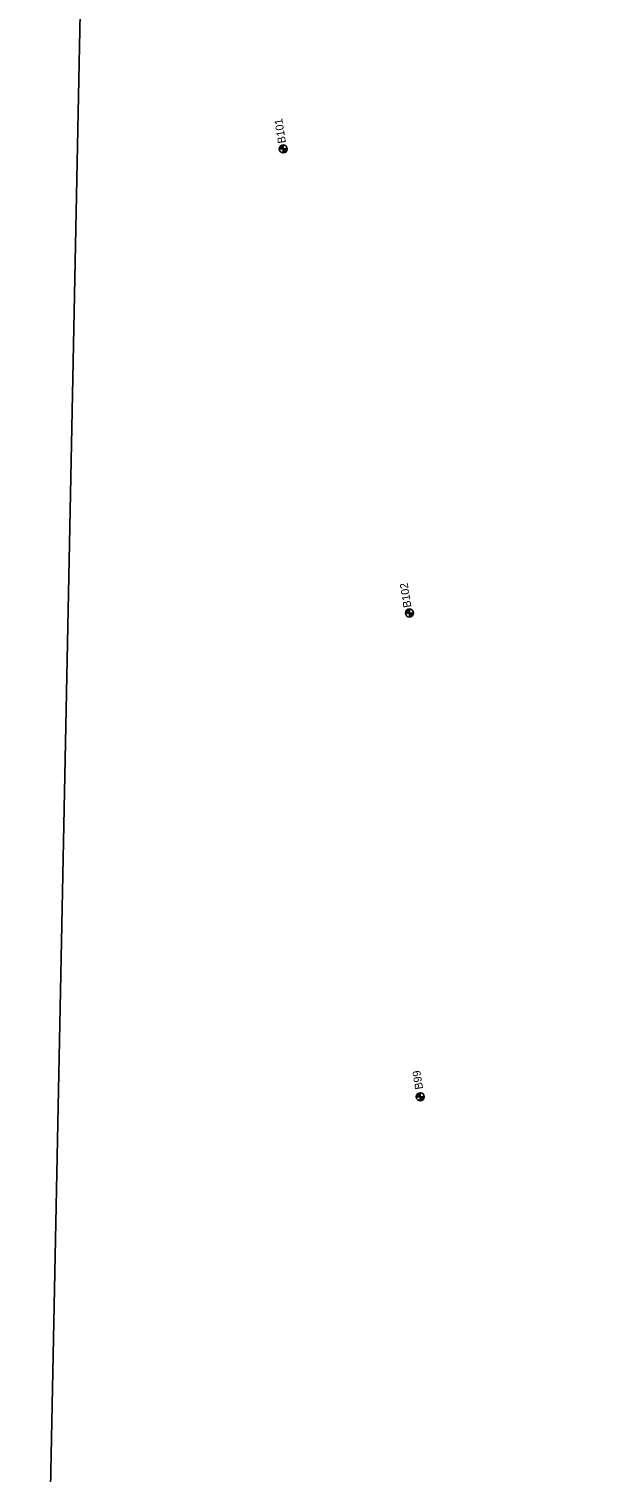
# Model space of a CAD drawing. Extents: x 345549 to 379569, y 127949 to 230467.
# Drawn here: x 355372 to 356095, y 182543 to 184347 of the extents above; entities that cross this region are included whole.
import ezdxf

# ---------------------------------------------------------------- set-up
doc = ezdxf.new("R2010")
doc.units = 0
for name, color, linetype in [('E_RDWY', 7, 'Continuous'), ('E_SOIL_BORE1 [KAPUR_CADDS_LEVELS]', 7, 'Continuous'), ('E_SOIL_BORE2 [KAPUR_CADDS_LEVELS]', 7, 'Continuous'), ('P_MARK', 7, 'Continuous')]:
    doc.layers.add(name, color=color, linetype=linetype)

msp = doc.modelspace()

# ---------------------------------------------------------------- linework, layer by layer
at = {"layer": 'E_RDWY'}
msp.add_line((355372.5, 181177.5), (356094.5, 217027.6), dxfattribs=at)
at = {"layer": 'P_MARK'}
for p, q in [((355685.7, 184196.6), (355695.7, 184196.6)), ((355690.7, 184201.6), (355690.7, 184191.6)), ((355843.4, 183616.8), (355853.4, 183616.8)), ((355848.4, 183621.8), (355848.4, 183611.8)), ((355857, 183012.4), (355867, 183012.4)), ((355862, 183017.4), (355862, 183007.4))]:
    msp.add_line(p, q, dxfattribs=at)
for centre in [(355690.7, 184196.6), (355848.4, 183616.8), (355862, 183012.4)]:
    msp.add_circle(centre, 5, dxfattribs=at)
for centre, radius, start, end in [((355690.7, 184196.6), 4.5, 89.9869, 179.9869), ((355690.7, 184196.6), 4, 89.9869, 179.9869), ((355690.7, 184196.6), 3.5, 89.9869, 179.9869), ((355690.7, 184196.6), 3, 89.9869, 179.9869), ((355690.7, 184196.6), 2.5, 89.9869, 179.9869), ((355690.7, 184196.6), 2, 89.9869, 179.9869), ((355690.7, 184196.6), 1.5, 89.9869, 179.9869), ((355690.7, 184196.6), 1, 89.9869, 179.9869), ((355690.7, 184196.6), 0.5, 89.9869, 179.9869), ((355690.7, 184196.6), 4.5, 269.9869, 359.9869), ((355690.7, 184196.6), 4, 269.9869, 359.9869), ((355690.7, 184196.6), 3.5, 269.9869, 359.9869), ((355690.7, 184196.6), 3, 269.9869, 359.9869), ((355690.7, 184196.6), 2.5, 269.9869, 359.9869), ((355690.7, 184196.6), 2, 269.9869, 359.9869), ((355690.7, 184196.6), 1.5, 269.9869, 359.9869), ((355690.7, 184196.6), 1, 269.9869, 359.9869), ((355690.7, 184196.6), 0.5, 269.9869, 359.9869), ((355848.4, 183616.8), 4.5, 89.9869, 179.9869), ((355848.4, 183616.8), 4, 89.9869, 179.9869), ((355848.4, 183616.8), 3.5, 89.9869, 179.9869), ((355848.4, 183616.8), 3, 89.9869, 179.9869), ((355848.4, 183616.8), 2.5, 89.9869, 179.9869), ((355848.4, 183616.8), 2, 89.9869, 179.9869), ((355848.4, 183616.8), 1.5, 89.9869, 179.9869), ((355848.4, 183616.8), 1, 89.9869, 179.9869), ((355848.4, 183616.8), 0.5, 89.9869, 179.9869), ((355848.4, 183616.8), 4.5, 269.9869, 359.9869), ((355848.4, 183616.8), 4, 269.9869, 359.9869), ((355848.4, 183616.8), 3.5, 269.9869, 359.9869), ((355848.4, 183616.8), 3, 269.9869, 359.9869), ((355848.4, 183616.8), 2.5, 269.9869, 359.9869), ((355848.4, 183616.8), 2, 269.9869, 359.9869), ((355848.4, 183616.8), 1.5, 269.9869, 359.9869), ((355848.4, 183616.8), 1, 269.9869, 359.9869), ((355848.4, 183616.8), 0.5, 269.9869, 359.9869), ((355862, 183012.4), 4.5, 89.9869, 179.9869), ((355862, 183012.4), 4, 89.9869, 179.9869), ((355862, 183012.4), 3.5, 89.9869, 179.9869), ((355862, 183012.4), 3, 89.9869, 179.9869), ((355862, 183012.4), 2.5, 89.9869, 179.9869), ((355862, 183012.4), 2, 89.9869, 179.9869), ((355862, 183012.4), 1.5, 89.9869, 179.9869), ((355862, 183012.4), 1, 89.9869, 179.9869), ((355862, 183012.4), 0.5, 89.9869, 179.9869), ((355862, 183012.4), 4.5, 269.9869, 359.9869), ((355862, 183012.4), 4, 269.9869, 359.9869), ((355862, 183012.4), 3.5, 269.9869, 359.9869), ((355862, 183012.4), 3, 269.9869, 359.9869), ((355862, 183012.4), 2.5, 269.9869, 359.9869), ((355862, 183012.4), 2, 269.9869, 359.9869), ((355862, 183012.4), 1.5, 269.9869, 359.9869), ((355862, 183012.4), 1, 269.9869, 359.9869), ((355862, 183012.4), 0.5, 269.9869, 359.9869)]:
    msp.add_arc(centre, radius, start, end, dxfattribs=at)

# ---------------------------------------------------------------- texts
at = {"layer": 'E_SOIL_BORE1 [KAPUR_CADDS_LEVELS]'}
for s, p in [('B101', (355694.1, 184204.3)), ('B102', (355851, 183624.3))]:
    msp.add_text(s, height=10, rotation=98.957, dxfattribs=at).set_placement(p)
at = {"layer": 'E_SOIL_BORE2 [KAPUR_CADDS_LEVELS]'}
msp.add_text('B99', height=10, rotation=98.957, dxfattribs=at).set_placement((355865.6, 183022.4))

doc.saveas('drawing.dxf')
